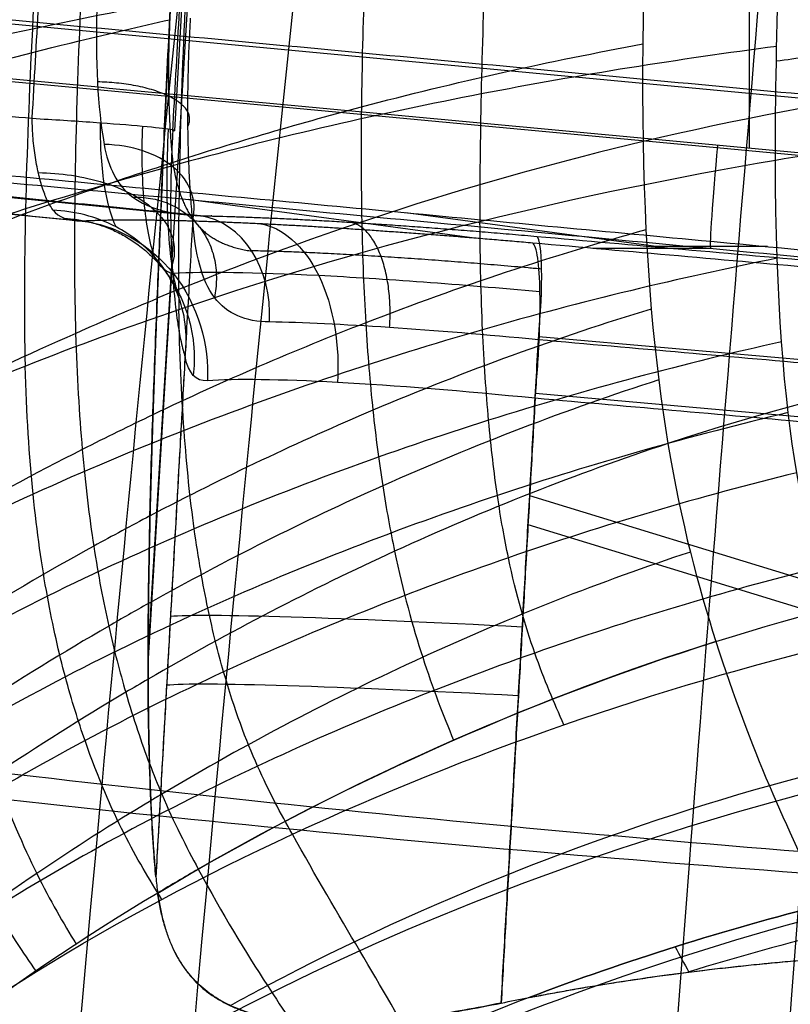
# Model space of a CAD drawing. Header units: millimetres. Extents: x -224 to 224, y -267 to 247.
# Tile 284 of 656: x -138 to -130, y 26 to 35. Entities that reach past the tile are written whole.
import ezdxf

# ---------------------------------------------------------------- set-up
doc = ezdxf.new("R2010")
doc.units = ezdxf.units.MM
doc.layers.add('08-01-2026-telaio-080126', color=7, linetype='Continuous')
doc.layers.add('15_12_2025_Kartell_BO_Chair-SEDUTA-RM', color=7, linetype='Continuous')

msp = doc.modelspace()

# ---------------------------------------------------------------- linework, layer by layer
at = {"layer": '08-01-2026-telaio-080126', "color": 30, "true_color": 0xff8000}
for p, q in [((-136.5784, 29.0163, 415.9919), (-135.3162, 49.7244, 415.9919)), ((-116.9064, 33.2993, 424.9542), (-143.0757, 35.7516, 424.2291)), ((-144.2715, 34.1747, 419.7301), (-136.1892, 33.3781, 419.3172)), ((-131.4632, 33.0533, 421.4224), (-134.0185, 33.3991, 423.0754)), ((-130.4306, 33.0629, 423.1748), (-131.5723, 33.0629, 421.4099)), ((-132.7003, 32.1706, 420.3471), (-121.1229, 31.1473, 421.6657)), ((-121.3522, 27.082, 421.7779), (-132.7902, 30.5895, 420.3903))]:
    msp.add_line(p, q, dxfattribs=at)
at = {"layer": '08-01-2026-telaio-080126', "color": 95, "true_color": 0x42aa42}
for p, q in [((-136.3114, 34.2151, 415.8346), (-135.8044, 43.2471, 415.5837)), ((-130.6119, 43.1644, 424.3246), (-130.6119, 34.0385, 424.5909)), ((-117.2985, 32.7641, 424.9602), (-144.5166, 35.3147, 424.206)), ((-137.2883, 33.3179, 418.3055), (-146.2026, 34.1966, 418.7609)), ((-133.3395, 33.1465, 421.6634), (-136.1794, 33.5309, 423.5006)), ((-130.9882, 33.0445, 423.6445), (-132.1624, 33.0445, 421.8295)), ((-136.5792, 28.9203, 416.021), (-136.339, 32.8611, 416.021)), ((-132.7314, 31.6068, 420.3631), (-121.154, 30.5835, 421.6817)), ((-121.3685, 26.7916, 421.786), (-132.8065, 30.2991, 420.3984))]:
    msp.add_line(p, q, dxfattribs=at)
at = {"layer": '08-01-2026-telaio-080126', "color": 95, "true_color": 0x42aa42, "extrusion": (-0.003216, -0.041298, -0.999142)}
for centre, start in [((-127.5026, -10.8115, -431.1072), 76.64734), ((-127.5026, -10.8115, -429.7229), 85.55083)]:
    msp.add_arc(centre, 6, start, 265.55083, dxfattribs=at)
at = {"layer": '08-01-2026-telaio-080126', "color": 30, "true_color": 0xff8000, "extrusion": (0.074243, -0.72739, 0.682196)}
msp.add_arc((-133.0197, 337.2022, 250.143), 1, 346.47927, 80.0072, dxfattribs=at)
at = {"layer": '08-01-2026-telaio-080126', "color": 95, "true_color": 0x42aa42, "extrusion": (-0.99526, 0.093263, -0.027577)}
msp.add_arc((-21.6775, 427.1036, 121.7693), 1, 3.51766, 91.53027, dxfattribs=at)
at = {"layer": '08-01-2026-telaio-080126', "color": 30, "true_color": 0xff8000, "extrusion": (0.625112, -0.011471, 0.780451)}
msp.add_arc((29.8718, 368.981, 241.9134), 1, 267.32027, 354.37032, dxfattribs=at)
at = {"layer": '08-01-2026-telaio-080126', "color": 30, "true_color": 0xff8000, "extrusion": (0.989768, -0.087483, 0.112726)}
msp.add_arc((20.3523, 433.8878, -86.773), 1, 268.62773, 356.46109, dxfattribs=at)
at = {"layer": '08-01-2026-telaio-080126', "color": 30, "true_color": 0xff8000, "extrusion": (0.056015, 0.998045, -0.027726)}
msp.add_arc((133.8482, 416.8943, 10.1313), 4, 9.84661, 83.57706, dxfattribs=at)
at = {"layer": '08-01-2026-telaio-080126', "color": 95, "true_color": 0x42aa42, "extrusion": (0.056015, 0.998045, -0.027726)}
msp.add_arc((133.8482, 416.8943, 9.4481), 4, 9.84661, 83.57706, dxfattribs=at)
at = {"layer": '08-01-2026-telaio-080126', "color": 95, "true_color": 0x42aa42}
for points, degree in [([(-136.8015, 46.4135, 433.0899), (-136.8757, 45.9446, 433.1095), (-137.0109, 44.9031, 433.1503), (-137.1845, 43.1117, 433.2163), (-137.3395, 41.1724, 433.2872), (-137.4826, 39.1584, 433.3628), (-137.6205, 37.1425, 433.4427), (-137.7348, 35.1981, 433.5216), (-137.8069, 33.3984, 433.5942), (-137.8112, 32.3497, 433.6341), (-137.7985, 31.8767, 433.6508)], 3), ([(-135.3579, 45.805, 432.7994), (-135.4226, 45.3656, 432.8178), (-135.5453, 44.3996, 432.8565), (-135.7114, 42.7533, 432.9199), (-135.8612, 40.9753, 432.9873), (-135.9963, 39.1307, 433.0577), (-136.1186, 37.2849, 433.1301), (-136.2155, 35.5034, 433.2003), (-136.2745, 33.8516, 433.2645), (-136.2803, 32.8806, 433.3007), (-136.2728, 32.4386, 433.3164)], 3), ([(-132.5121, 44.8216, 432.1874), (-132.5634, 44.4323, 432.2036), (-132.6646, 43.5863, 432.2383), (-132.8083, 42.1659, 432.2952), (-132.9406, 40.6444, 432.3553), (-133.0578, 39.0719, 432.4166), (-133.1567, 37.499, 432.4775), (-133.2319, 35.9757, 432.5357), (-133.2782, 34.5526, 432.5892), (-133.2863, 33.7042, 432.6202), (-133.2838, 33.3134, 432.6342)], 3), ([(-137.7288, 34.3362, 417.332), (-137.2219, 43.3683, 417.0811)], 1), ([(-136.3338, 34.2092, 415.5782), (-135.8269, 43.2413, 415.3273)], 1), ([(-130.3498, 33.9217, 431.9441), (-130.3512, 34.5333, 431.9221), (-130.3372, 35.2277, 431.8965), (-130.3109, 35.9687, 431.8687)], 3), ([(-117.2983, 32.7909, 424.9598), (-144.5141, 35.3412, 424.2057)], 1), ([(-146.1579, 35.1671, 417.7627), (-137.7288, 34.3362, 417.332)], 1), ([(-129.7272, 34.9832, 431.764), (-129.9316, 34.9576, 431.8121), (-130.136, 34.9308, 431.8602), (-130.3406, 34.9028, 431.9084)], 3), ([(-144.5839, 34.3185, 423.2678), (-118.9575, 31.9171, 423.9778)], 1), ([(-136.8952, 33.2574, 417.7514), (-136.9462, 33.3593, 417.5607), (-137.0298, 33.6708, 417.2424), (-137.0541, 34.0871, 417.1297), (-137.0499, 34.2924, 417.1284)], 3), ([(-136.5139, 32.9615, 417.5612), (-136.561, 33.0868, 417.319), (-136.6331, 33.4743, 416.9122), (-136.6426, 33.9991, 416.7657), (-136.6315, 34.2588, 416.763)], 3), ([(-136.273, 32.558, 417.3425), (-136.3227, 32.7115, 417.0257), (-136.3949, 33.1998, 416.4832), (-136.3938, 33.8876, 416.2772), (-136.3754, 34.2308, 416.2705)], 3), ([(-137.2347, 33.3146, 418.3643), (-146.1993, 34.1982, 418.8223)], 1), ([(-130.3498, 33.9217, 431.9441), (-129.8931, 33.9998, 431.836), (-129.4375, 34.0708, 431.7281), (-128.9803, 34.1353, 431.62)], 3), ([(-129.6959, 29.1296, 432.0736), (-130.0111, 30.051, 432.069), (-130.3434, 31.1131, 432.0449), (-130.3498, 33.9217, 431.9441)], 3), ([(-137.5219, 33.4242, 417.9188), (-137.4707, 33.3553, 418.0624), (-137.3757, 33.3189, 418.2174), (-137.2347, 33.3146, 418.3643)], 3), ([(-121.1815, 32.0739, 423.0801), (-132.7589, 33.0972, 421.7615)], 1), ([(-132.6879, 32.6122, 420.761), (-133.479, 32.6855, 420.6738), (-135.0159, 32.7989, 420.0621), (-136.0251, 32.8134, 418.7458), (-136.3261, 32.7949, 418.0052)], 3), ([(-136.2119, 31.9682, 417.0654), (-136.5017, 26.8044, 417.2088)], 1), ([(-135.9901, 31.7306, 417.8923), (-136.1022, 31.7226, 417.6179), (-136.176, 31.8015, 417.3304), (-136.2119, 31.9682, 417.0654)], 3), ([(-132.7359, 31.5561, 420.3635), (-133.4439, 31.6281, 420.2825), (-134.8166, 31.7383, 419.7307), (-135.7195, 31.7502, 418.5545), (-135.9901, 31.7306, 417.8923)], 3), ([(-132.7359, 31.5561, 420.3635), (-133.0729, 25.5519, 420.5303)], 1), ([(-121.1585, 30.5328, 421.6821), (-132.7359, 31.5561, 420.3635)], 1), ([(-139.976, 24.223, 434.5888), (-137.1358, 26.6015, 433.9347), (-133.3625, 28.2215, 432.9909), (-129.6959, 29.1296, 432.0736)], 3), ([(-129.2401, 27.8398, 432.0389), (-130.9997, 27.4227, 432.489), (-134.5769, 26.2482, 433.402), (-137.7551, 24.3643, 434.1835), (-139.1157, 23.2378, 434.502)], 3), ([(-133.8729, 25.0287, 433.1142), (-134.0601, 25.3643, 433.2485), (-134.4664, 26.0517, 433.4015), (-134.9157, 26.8156, 433.425), (-135.1459, 27.2277, 433.4299)], 3), ([(-136.5017, 26.8044, 417.2088), (-136.4967, 26.75, 417.257), (-136.4905, 26.6967, 417.3062), (-136.4831, 26.6445, 417.3565)], 3), ([(-136.4831, 26.6445, 417.3565), (-137.9775, 25.7479, 417.7819), (-139.3737, 24.7007, 418.1768), (-140.579, 23.5309, 418.5032)], 3), ([(-138.3306, 22.3461, 434.218), (-135.7218, 24.4887, 433.6004), (-132.2172, 25.9119, 432.6942), (-128.8357, 26.6816, 431.8119)], 3), ([(-128.5088, 25.6136, 431.261), (-131.7663, 24.9032, 432.1284), (-135.1539, 23.5644, 433.018), (-137.6616, 21.5231, 433.6187)], 3), ([(-132.7963, 25.607, 420.5591), (-135.085, 24.7354, 421.1872), (-137.2768, 23.5247, 421.7833), (-139.0292, 21.9752, 422.2313)], 3), ([(-133.0729, 25.5519, 420.5303), (-132.9809, 25.5708, 420.5399), (-132.8887, 25.5892, 420.5495), (-132.7963, 25.607, 420.5591)], 3)]:
    msp.add_open_spline(points, degree=degree, dxfattribs=at)
for points, degree, knots in [([(-137.7961, 45.4314, 415.2805), (-137.8731, 44.9759, 415.2701), (-138.0128, 43.9702, 415.2586), (-138.1892, 42.2536, 415.2689), (-138.343, 40.4027, 415.3056), (-138.4808, 38.4847, 415.3676), (-138.6094, 36.5656, 415.4536), (-138.7115, 34.7117, 415.5597), (-138.7695, 32.9889, 415.6822), (-138.7638, 31.9781, 415.7715), (-138.746, 31.5196, 415.8173)], 3, [0.0001961, 0.0001961, 0.0001961, 0.0001961, 0.125, 0.25, 0.375, 0.5, 0.625, 0.75, 0.875, 1.0001721, 1.0001721, 1.0001721, 1.0001721]), ([(-136.4459, 44.7019, 414.9895), (-136.5126, 44.2823, 414.978), (-136.638, 43.3672, 414.9642), (-136.8036, 41.8253, 414.97), (-136.949, 40.1693, 415.0011), (-137.0761, 38.4567, 415.0561), (-137.1871, 36.7435, 415.1336), (-137.2705, 35.0864, 415.2305), (-137.3148, 33.5406, 415.344), (-137.3106, 32.6226, 415.4288), (-137.2981, 32.2008, 415.473)], 3, [0.0002608, 0.0002608, 0.0002608, 0.0002608, 0.125, 0.25, 0.375, 0.5, 0.625, 0.75, 0.875, 1.0002507, 1.0002507, 1.0002507, 1.0002507]), ([(-136.4879, 32.5465, 415.275), (-136.4752, 32.8544, 415.2403), (-136.4484, 33.5107, 415.1659), (-136.4008, 34.5664, 415.074), (-136.3432, 35.7574, 414.988), (-136.2752, 37.0735, 414.9137), (-136.2098, 38.2828, 414.8627), (-136.1515, 39.3331, 414.8304), (-136.1033, 40.1766, 414.8118), (-136.0559, 40.9862, 414.8008), (-136.0095, 41.7571, 414.7974), (-135.9645, 42.485, 414.801), (-135.9211, 43.1667, 414.8116), (-135.8797, 43.7998, 414.8279), (-135.852, 44.205, 414.845), (-135.8387, 44.3992, 414.8532)], 3, [0, 0, 0, 0, 0.921606, 1.983706, 3.182833, 4.509071, 5.944432, 6.820065, 7.667294, 8.480247, 9.254029, 9.984632, 10.668847, 11.304195, 11.888859, 11.888859, 11.888859, 11.888859]), ([(-130.45, 36.288, 431.8917), (-131.3702, 36.2087, 432.1067), (-133.2699, 36.0109, 432.5489), (-135.6996, 35.6361, 433.0932), (-137.7246, 35.2264, 433.5227), (-139.2623, 34.894, 433.832), (-140.8177, 34.563, 434.1231), (-141.8498, 34.4117, 434.296), (-142.3604, 34.3705, 434.375)], 3, [0.0130172, 0.0130172, 0.0130172, 0.0130172, 0.25, 0.5, 0.625, 0.75, 0.875, 1, 1, 1, 1]), ([(-128.9803, 34.1353, 431.62), (-129.0376, 34.1906, 431.6313), (-129.1516, 34.3004, 431.6537), (-129.3134, 34.4726, 431.6852), (-129.4673, 34.6485, 431.7148), (-129.6126, 34.8285, 431.7425), (-129.7497, 35.0119, 431.7682), (-129.8784, 35.1984, 431.7921), (-129.999, 35.3876, 431.8141), (-130.1113, 35.5791, 431.8342), (-130.2159, 35.7723, 431.8525), (-130.2794, 35.9035, 431.8634), (-130.3109, 35.9687, 431.8687)], 3, [0, 0, 0, 0, 0.241226, 0.479554, 0.715128, 0.948064, 1.178446, 1.406329, 1.631742, 1.854691, 2.075158, 2.293109, 2.293109, 2.293109, 2.293109]), ([(-143.0839, 33.7102, 416.4275), (-142.6025, 33.7639, 416.349), (-141.6285, 33.9468, 416.1755), (-140.1578, 34.3382, 415.8804), (-138.7015, 34.7375, 415.5648), (-137.4384, 35.0676, 415.2754), (-136.6632, 35.2486, 415.092), (-136.3644, 35.3153, 415.0207)], 3, [0, 0, 0, 0, 0.125, 0.25, 0.375, 0.5, 0.5788243, 0.5788243, 0.5788243, 0.5788243]), ([(-130.3376, 35.0499, 431.903), (-131.3095, 34.9222, 432.1315), (-133.2627, 34.6146, 432.5897), (-135.7532, 34.0456, 433.154), (-137.79, 33.4475, 433.5934), (-139.3533, 32.9311, 433.915), (-140.9656, 32.3506, 434.2266), (-142.0665, 32.0157, 434.4179), (-142.6031, 31.9384, 434.5007)], 3, [0, 0, 0, 0, 0.25, 0.5, 0.625, 0.75, 0.875, 1, 1, 1, 1]), ([(-137.5219, 33.4242, 417.9188), (-137.5372, 33.4471, 417.8759), (-137.5717, 33.4992, 417.7785), (-137.62, 33.6146, 417.639), (-137.6567, 33.7403, 417.5322), (-137.6812, 33.8556, 417.4612), (-137.6981, 33.9449, 417.4174), (-137.7112, 34.0393, 417.3816), (-137.7209, 34.1366, 417.3552), (-137.7273, 34.2358, 417.3374), (-137.7283, 34.3028, 417.3338), (-137.7288, 34.3362, 417.332)], 3, [0, 0, 0, 0, 0.153142, 0.347633, 0.559924, 0.658632, 0.761073, 0.863039, 0.964532, 1.065562, 1.16618, 1.16618, 1.16618, 1.16618]), ([(-137.7288, 34.3362, 417.332), (-137.5181, 34.3241, 417.3211), (-137.31, 34.3108, 417.2648), (-136.9349, 34.2844, 417.0717), (-136.7682, 34.2713, 416.935), (-136.5056, 34.2473, 416.6047), (-136.4097, 34.2366, 416.4114), (-136.3056, 34.2194, 416.0021), (-136.2974, 34.2129, 415.7864), (-136.3338, 34.2092, 415.5782)], 3, [0, 0, 0, 0, 0.638692, 0.638692, 1.277383, 1.277383, 1.916075, 1.916075, 2.554767, 2.554767, 2.554767, 2.554767]), ([(-136.3338, 34.2092, 415.5782), (-136.3374, 34.1408, 415.5819), (-136.3449, 33.994, 415.5897), (-136.3523, 33.761, 415.6292), (-136.3565, 33.4608, 415.7099), (-136.3528, 33.1604, 415.8366), (-136.3409, 32.8773, 416.0044), (-136.3231, 32.6133, 416.1997), (-136.2993, 32.395, 416.4128), (-136.2728, 32.2248, 416.6253), (-136.2524, 32.1203, 416.7794), (-136.2323, 32.0354, 416.9246), (-136.2185, 31.9897, 417.0202), (-136.2119, 31.9682, 417.0654)], 3, [0, 0, 0, 0, 0.205957, 0.44237, 0.709215, 1.139498, 1.417113, 1.697829, 2.126703, 2.332091, 2.519635, 2.689245, 2.840877, 2.840877, 2.840877, 2.840877]), ([(-143.3081, 31.2744, 416.5939), (-142.8011, 31.37, 416.5168), (-141.761, 31.753, 416.3272), (-140.2349, 32.4226, 416.0134), (-138.753, 33.035, 415.6858), (-137.4918, 33.5108, 415.3915), (-136.7224, 33.7725, 415.2067), (-136.4321, 33.8673, 415.1363)], 3, [0, 0, 0, 0, 0.125, 0.25, 0.375, 0.5, 0.5761875, 0.5761875, 0.5761875, 0.5761875]), ([(-142.9281, 29.2873, 434.6621), (-142.1603, 29.7684, 434.5298), (-140.9755, 30.4377, 434.3061), (-138.8134, 31.494, 433.8727), (-135.2378, 32.8953, 433.0988), (-132.293, 33.5891, 432.4039), (-130.3498, 33.9217, 431.9441)], 3, [-1, -1, -1, -1, -0.875, -0.75, -0.5, 0, 0, 0, 0]), ([(-137.6685, 33.797, 417.498), (-137.4558, 33.7938, 417.4758), (-137.0573, 33.7399, 417.3619), (-136.5895, 33.5212, 416.9939), (-136.3149, 33.2208, 416.5188), (-136.304, 32.9951, 416.1778), (-136.34, 32.8805, 416.008)], 3, [0.0013244, 0.0013244, 0.0013244, 0.0013244, 0.293543, 0.5032165, 0.7128901, 0.9963636, 0.9963636, 0.9963636, 0.9963636]), ([(-136.2119, 31.9682, 417.0654), (-136.1859, 32.1536, 417.1459), (-136.2131, 32.5116, 417.3126), (-136.489, 32.9806, 417.5662), (-136.9369, 33.3241, 417.7878), (-137.3167, 33.4153, 417.8848), (-137.5219, 33.4242, 417.9188)], 3, [-2.417073, -2.417073, -2.417073, -2.417073, -1.723211, -1.216384, -0.709557, 0, 0, 0, 0]), ([(-132.7589, 33.0972, 421.7615), (-133.4918, 33.162, 421.678), (-134.1841, 33.2108, 421.3998), (-134.8727, 33.2595, 421.123), (-135.4599, 33.288, 420.6775), (-136.0462, 33.3165, 420.2326), (-136.4997, 33.3233, 419.6424), (-136.9547, 33.3302, 419.0503), (-137.2347, 33.3146, 418.3643)], 2, [0, 0, 0, 1.488188, 1.488188, 2.969486, 2.969486, 4.45034, 4.45034, 5.938282, 5.938282, 5.938282]), ([(-137.2347, 33.3146, 418.3643), (-136.9213, 33.284, 418.237), (-136.2025, 32.9025, 417.9523), (-135.9652, 32.0733, 417.8744), (-135.9901, 31.7306, 417.8923)], 3, [-2.411814, -2.411814, -2.411814, -2.411814, -1.214301, 0, 0, 0, 0]), ([(-135.4598, 33.2884, 420.6775), (-135.2563, 33.2593, 420.4074), (-134.7999, 32.8824, 419.782), (-134.672, 32.0562, 419.5606), (-134.6992, 31.7137, 419.5746)], 3, [0.0000704, 0.0000704, 0.0000704, 0.0000704, 0.4966016, 1, 1, 1, 1]), ([(-132.4496, 28.3143, 432.7616), (-132.5469, 28.5335, 432.7623), (-132.7441, 28.9883, 432.7607), (-132.9672, 29.7512, 432.7465), (-133.114, 30.5702, 432.7249), (-133.2024, 31.3128, 432.7026), (-133.2631, 32.2081, 432.6732), (-133.2813, 32.9227, 432.6482), (-133.2838, 33.3134, 432.6342)], 3, [0, 0, 0, 0, 0.25, 0.5, 0.625, 0.75, 0.875, 1, 1, 1, 1]), ([(-132.7359, 31.5561, 420.3635), (-132.7186, 31.7469, 420.3589), (-132.7053, 31.9389, 420.3913), (-132.6888, 32.2976, 420.5252), (-132.6856, 32.4642, 420.6267), (-132.6899, 32.748, 420.8842), (-132.6973, 32.8651, 421.0401), (-132.7216, 33.0329, 421.3838), (-132.7385, 33.0835, 421.5715), (-132.7589, 33.0972, 421.7615)], 3, [0, 0, 0, 0, 0.578371, 0.578371, 1.156742, 1.156742, 1.735113, 1.735113, 2.313484, 2.313484, 2.313484, 2.313484]), ([(-130.3328, 32.9472, 431.9784), (-131.302, 32.7518, 432.2093), (-133.2511, 32.286, 432.6732), (-135.7197, 31.4613, 433.2463), (-137.7175, 30.6229, 433.6932), (-139.2307, 29.8797, 434.0213), (-140.762, 28.9973, 434.341), (-141.7558, 28.2597, 434.544), (-142.2068, 27.8237, 434.6358)], 3, [0, 0, 0, 0, 0.25, 0.5, 0.625, 0.75, 0.875, 1, 1, 1, 1]), ([(-136.4879, 32.5465, 415.275), (-136.7567, 32.4359, 415.3413), (-137.9807, 31.9138, 415.6406), (-139.7085, 31.0558, 416.0457), (-141.7551, 29.8523, 416.4824), (-142.8744, 29.1174, 416.7044), (-143.599, 28.6019, 416.8308)], 3, [-8.302756, -8.302756, -8.302756, -8.302756, -7.274894, -3.637447, -1.818724, 0, 0, 0, 0]), ([(-136.5017, 26.8044, 417.2088), (-136.5086, 26.8865, 417.1387), (-136.5253, 27.086, 416.9683), (-136.5479, 27.4719, 416.6941), (-136.5716, 28.069, 416.3513), (-136.5817, 28.7754, 416.0591), (-136.5766, 29.4549, 415.8473), (-136.5688, 29.9912, 415.7088), (-136.5586, 30.4739, 415.6014), (-136.545, 30.9733, 415.5052), (-136.5282, 31.4872, 415.4192), (-136.509, 32.013, 415.3418), (-136.4949, 32.3677, 415.2974), (-136.4879, 32.5465, 415.275)], 3, [-6.158738, -6.158738, -6.158738, -6.158738, -5.833938, -5.369442, -4.738115, -3.769434, -3.081568, -2.601731, -2.106477, -1.596795, -1.074344, -0.54126, 0, 0, 0, 0]), ([(-135.1459, 27.2277, 433.4299), (-135.2609, 27.4337, 433.4323), (-135.4938, 27.8609, 433.4338), (-135.7765, 28.6109, 433.4239), (-135.9884, 29.4474, 433.407), (-136.1263, 30.2286, 433.3876), (-136.2292, 31.1993, 433.359), (-136.2652, 31.9965, 433.3321), (-136.2728, 32.4386, 433.3164)], 3, [0, 0, 0, 0, 0.25, 0.5, 0.625, 0.75, 0.875, 1, 1, 1, 1]), ([(-137.2981, 32.2008, 415.473), (-137.2856, 31.7808, 415.517), (-137.2401, 31.0147, 415.6087), (-137.1236, 30.0605, 415.7614), (-136.9729, 29.2718, 415.9337), (-136.783, 28.5482, 416.1517), (-136.6444, 28.1385, 416.3301), (-136.5645, 27.9283, 416.4415)], 3, [0.0002509, 0.0002509, 0.0002509, 0.0002509, 0.125, 0.25, 0.375, 0.5, 0.665965, 0.665965, 0.665965, 0.665965]), ([(-130.2892, 32.1176, 432.0062), (-131.2543, 31.9018, 432.2377), (-133.1954, 31.3881, 432.7032), (-135.6336, 30.497, 433.2762), (-137.5818, 29.6083, 433.7203), (-139.0241, 28.8383, 434.0419), (-140.4299, 27.949, 434.3478), (-141.3031, 27.2547, 434.5346), (-141.7137, 26.8767, 434.6222)], 3, [0, 0, 0, 0, 0.25, 0.5, 0.625, 0.75, 0.875, 1, 1, 1, 1]), ([(-136.442, 26.5813, 433.7474), (-136.5656, 26.7801, 433.7507), (-136.8156, 27.1921, 433.7536), (-137.1377, 27.929, 433.7471), (-137.4025, 28.763, 433.7356), (-137.5847, 29.5557, 433.7201), (-137.7304, 30.5605, 433.6945), (-137.7857, 31.4037, 433.6675), (-137.7985, 31.8767, 433.6508)], 3, [0, 0, 0, 0, 0.25, 0.5, 0.625, 0.75, 0.875, 1, 1, 1, 1]), ([(-138.746, 31.5196, 415.8173), (-138.7284, 31.0624, 415.8629), (-138.6635, 30.241, 415.9565), (-138.5037, 29.2468, 416.1095), (-138.3076, 28.4466, 416.2812), (-138.0247, 27.5851, 416.542), (-137.6814, 26.7929, 416.9409), (-137.4198, 26.3446, 417.3533), (-137.2929, 26.1374, 417.5867)], 3, [0.0001731, 0.0001731, 0.0001731, 0.0001731, 0.125, 0.25, 0.375, 0.5, 0.75, 1, 1, 1, 1]), ([(-136.5311, 31.3927, 415.436), (-136.7644, 31.2815, 415.4946), (-137.4693, 30.9349, 415.6708), (-138.6512, 30.2997, 415.9601), (-140.0836, 29.4255, 416.2984), (-141.5302, 28.4213, 416.6253), (-142.4658, 27.6143, 416.8333), (-142.8883, 27.1487, 416.9304)], 3, [0.4380159, 0.4380159, 0.4380159, 0.4380159, 0.5, 0.625, 0.75, 0.875, 1, 1, 1, 1]), ([(-130.2232, 31.4142, 432.0281), (-131.1825, 31.1853, 432.2599), (-133.1125, 30.6409, 432.7262), (-135.5145, 29.7138, 433.2976), (-137.4061, 28.8061, 433.7368), (-138.7868, 28.0341, 434.0521), (-140.1062, 27.1624, 434.3481), (-140.9261, 26.5079, 434.5287), (-141.3164, 26.1606, 434.6138)], 3, [0, 0, 0, 0, 0.25, 0.5, 0.625, 0.75, 0.875, 1, 1, 1, 1]), ([(-137.6872, 25.8654, 434.0489), (-137.819, 26.0566, 434.053), (-138.0857, 26.4526, 434.0573), (-138.4508, 27.1691, 434.0549), (-138.7766, 27.9878, 434.0497), (-139.0208, 28.7796, 434.0407), (-139.248, 29.8041, 434.0232), (-139.3423, 30.6965, 433.9982), (-139.3639, 31.2086, 433.9803)], 3, [0, 0, 0, 0, 0.25, 0.5, 0.625, 0.75, 0.875, 1, 1, 1, 1]), ([(-130.1386, 30.818, 432.0449), (-131.0909, 30.5823, 432.2766), (-133.0072, 30.0215, 432.7431), (-135.373, 29.0797, 433.3121), (-137.2121, 28.1715, 433.7462), (-138.5458, 27.4086, 434.0566), (-139.8149, 26.5597, 434.3472), (-140.6053, 25.9334, 434.5246), (-140.9834, 25.6045, 434.6085)], 3, [0, 0, 0, 0, 0.25, 0.5, 0.625, 0.75, 0.875, 1, 1, 1, 1]), ([(-136.5601, 30.3883, 415.6218), (-136.7461, 30.2907, 415.6696), (-137.3937, 29.9424, 415.8354), (-138.5011, 29.2956, 416.1147), (-139.8632, 28.3897, 416.4507), (-141.1874, 27.376, 416.7699), (-142.0063, 26.6117, 416.9667), (-142.3902, 26.2032, 417.0599)], 3, [0.4496471, 0.4496471, 0.4496471, 0.4496471, 0.5, 0.625, 0.75, 0.875, 1, 1, 1, 1]), ([(-129.9301, 29.8721, 432.0656), (-130.8655, 29.6362, 432.2965), (-132.7489, 29.0735, 432.7615), (-135.0559, 28.1385, 433.3265), (-136.826, 27.2485, 433.7542), (-138.1027, 26.509, 434.0591), (-139.3154, 25.6967, 434.3441), (-140.0726, 25.1058, 434.5184), (-140.4361, 24.798, 434.6009)], 3, [0, 0, 0, 0, 0.25, 0.5, 0.625, 0.75, 0.875, 1, 1, 1, 1]), ([(-136.5752, 29.5189, 415.8342), (-136.7069, 29.4453, 415.8689), (-137.2882, 29.1145, 416.0216), (-138.3114, 28.4865, 416.2876), (-139.6116, 27.5791, 416.6211), (-140.8504, 26.5844, 416.9348), (-141.6169, 25.8605, 417.1271), (-141.9808, 25.4827, 417.2181)], 3, [0.463487, 0.463487, 0.463487, 0.463487, 0.5, 0.625, 0.75, 0.875, 1, 1, 1, 1]), ([(-136.5788, 28.7677, 416.0753), (-136.6529, 28.7246, 416.0953), (-137.1651, 28.4235, 416.2331), (-138.1038, 27.8321, 416.4843), (-139.3561, 26.9383, 416.8159), (-140.544, 25.9706, 417.1269), (-141.2807, 25.2771, 417.3172), (-141.6323, 24.9186, 417.4072)], 3, [0.478908, 0.478908, 0.478908, 0.478908, 0.5, 0.625, 0.75, 0.875, 1, 1, 1, 1]), ([(-136.5506, 27.5615, 416.6484), (-136.9347, 27.3303, 416.7556), (-137.7272, 26.8259, 416.9764), (-138.8861, 25.9965, 417.297), (-140.0155, 25.0804, 417.6059), (-140.718, 24.4308, 417.7946), (-141.0545, 24.097, 417.8838)], 3, [0.5107008, 0.5107008, 0.5107008, 0.5107008, 0.625, 0.75, 0.875, 1, 1, 1, 1]), ([(-133.0729, 25.5519, 420.5303), (-133.1953, 25.5278, 420.5144), (-133.4368, 25.4801, 420.4831), (-133.7909, 25.4244, 420.3949), (-134.1313, 25.3827, 420.278), (-134.5399, 25.35, 420.0944), (-134.9956, 25.3445, 419.8199), (-135.3492, 25.3919, 419.5146), (-135.5599, 25.4495, 419.2902), (-135.6675, 25.4865, 419.1655), (-135.7687, 25.5297, 419.0377), (-135.8634, 25.5793, 418.9069), (-135.9517, 25.6357, 418.7734), (-136.0337, 25.6991, 418.6375), (-136.1093, 25.7698, 418.4994), (-136.1785, 25.8483, 418.3594), (-136.2414, 25.9348, 418.2179), (-136.298, 26.0298, 418.075), (-136.3482, 26.1335, 417.9312), (-136.392, 26.2465, 417.7868), (-136.4292, 26.3691, 417.6423), (-136.4605, 26.5015, 417.4976), (-136.4755, 26.5964, 417.404), (-136.4831, 26.6445, 417.3565)], 3, [-5.388334, -5.388334, -5.388334, -5.388334, -5.010678, -4.642871, -4.281452, -3.92302, -3.294579, -2.692137, -2.522566, -2.353645, -2.184911, -2.015899, -1.846138, -1.675154, -1.502471, -1.327606, -1.150071, -0.969369, -0.784993, -0.59642, -0.40311, -0.2045, 0, 0, 0, 0]), ([(-132.7963, 25.607, 420.5591), (-132.6415, 25.636, 420.5753), (-132.3332, 25.6936, 420.6075), (-131.8711, 25.7683, 420.6562), (-131.4126, 25.8343, 420.7047), (-130.958, 25.8915, 420.7532), (-130.5079, 25.9401, 420.8015), (-130.0627, 25.9813, 420.8495), (-129.7673, 26.0026, 420.8815), (-129.6206, 26.0132, 420.8974)], 3, [-3.221564, -3.221564, -3.221564, -3.221564, -2.746355, -2.275682, -1.809816, -1.349034, -0.893617, -0.443846, 0, 0, 0, 0])]:
    msp.add_open_spline(points, degree=degree, knots=knots, dxfattribs=at)
at = {"layer": '08-01-2026-telaio-080126', "color": 30, "true_color": 0xff8000}
for points, degree, knots in [([(-135.8385, 44.4025, 414.8533), (-136.0097, 41.9242, 414.7375), (-136.1992, 38.4713, 414.858), (-136.39, 34.9944, 414.9794), (-136.4878, 32.5495, 415.2746)], 2, [0, 0, 0, 5.947153, 5.947153, 11.895984, 11.895984, 11.895984]), ([(-136.4311, 33.8676, 415.1361), (-135.7692, 34.0835, 414.9757), (-134.1684, 34.5549, 414.5796), (-132.5924, 34.9042, 414.1788), (-131.6667, 35.0743, 413.9442)], 3, [0.5762697, 0.5762697, 0.5762697, 0.5762697, 0.75, 1, 1, 1, 1]), ([(-134.4571, 33.3077, 414.766), (-134.45, 32.9498, 414.8071), (-134.4231, 32.2837, 414.8941), (-134.3511, 31.4179, 415.0427), (-134.2527, 30.6698, 415.2129), (-134.0939, 29.8081, 415.4735), (-133.8571, 28.9467, 415.8715), (-133.6489, 28.4105, 416.2851), (-133.5456, 28.1613, 416.5203)], 3, [0, 0, 0, 0, 0.125, 0.25, 0.375, 0.5, 0.75, 1, 1, 1, 1]), ([(-131.6354, 33.2283, 414.1765), (-132.5582, 32.9735, 414.4152), (-134.1824, 32.4378, 414.8383), (-135.823, 31.7304, 415.258), (-136.5305, 31.393, 415.4358)], 3, [0, 0, 0, 0, 0.25, 0.4379597, 0.4379597, 0.4379597, 0.4379597]), ([(-136.4878, 32.5495, 415.2746), (-136.562, 30.6914, 415.499), (-136.5751, 29.5243, 415.8327), (-136.5945, 27.8034, 416.3248), (-136.5017, 26.8044, 417.2088)], 2, [0, 0, 0, 3.087004, 3.087004, 6.214193, 6.214193, 6.214193]), ([(-131.5825, 32.4424, 414.3206), (-132.5006, 32.1635, 414.5608), (-134.1595, 31.5624, 414.9985), (-135.8223, 30.7755, 415.4322), (-136.5595, 30.3886, 415.6217)], 3, [0, 0, 0, 0, 0.25, 0.4495919, 0.4495919, 0.4495919, 0.4495919]), ([(-131.5088, 31.7382, 414.4876), (-132.4206, 31.4453, 414.7289), (-134.1189, 30.7948, 415.1828), (-135.8055, 29.9491, 415.6317), (-136.5752, 29.5189, 415.8342)], 3, [0, 0, 0, 0, 0.25, 0.4634871, 0.4634871, 0.4634871, 0.4634871]), ([(-131.4175, 31.1071, 414.6811), (-132.3218, 30.8084, 414.9232), (-134.0616, 30.1234, 415.3941), (-135.7745, 29.2357, 415.8588), (-136.5784, 28.768, 416.0752)], 3, [0, 0, 0, 0, 0.25, 0.4788682, 0.4788682, 0.4788682, 0.4788682]), ([(-131.195, 30.0298, 415.1611), (-132.0822, 29.7375, 415.4036), (-133.8636, 29.0373, 415.8972), (-135.6377, 28.1081, 416.3937), (-136.5152, 27.5828, 416.6385), (-136.5514, 27.561, 416.6487)], 3, [0, 0, 0, 0, 0.25, 0.5, 0.5107789, 0.5107789, 0.5107789, 0.5107789]), ([(-130.9412, 29.1414, 415.7878), (-132.6808, 28.5939, 416.2717), (-134.5776, 27.7657, 416.8138), (-136.3495, 26.7247, 417.3185), (-136.4831, 26.6445, 417.3565)], 3, [0, 0, 0, 0, 1, 1.082055, 1.082055, 1.082055, 1.082055]), ([(-136.5648, 27.929, 416.4411), (-136.5243, 27.8223, 416.4976), (-136.3624, 27.423, 416.7318), (-136.1993, 27.103, 417.0077), (-136.0801, 26.8813, 417.2417)], 3, [0.665775, 0.665775, 0.665775, 0.665775, 0.75, 1, 1, 1, 1]), ([(-130.4104, 27.7094, 417.522), (-132.0945, 27.2345, 417.9962), (-133.9273, 26.5162, 418.5229), (-135.6404, 25.5934, 419.0124), (-135.7629, 25.526, 419.0474)], 3, [0, 0, 0, 0, 1, 1.07741, 1.07741, 1.07741, 1.07741]), ([(-136.0801, 26.8813, 417.2417), (-135.8416, 26.4379, 417.7098), (-135.5332, 25.9316, 418.4949), (-135.2368, 25.4863, 419.4184), (-135.1595, 25.3717, 419.6694)], 3, [0, 0, 0, 0, 1, 1.357182, 1.357182, 1.357182, 1.357182]), ([(-136.4831, 26.6445, 417.3565), (-136.4758, 26.5976, 417.4028), (-136.4612, 26.5044, 417.4947), (-136.4311, 26.3732, 417.6376), (-136.3948, 26.2496, 417.7825), (-136.3511, 26.1343, 417.9296), (-136.3, 26.027, 418.0783), (-136.241, 25.9277, 418.2283), (-136.1738, 25.8363, 418.3791), (-136.0979, 25.753, 418.5303), (-136.0131, 25.6775, 418.6813), (-135.9191, 25.6099, 418.8315), (-135.8155, 25.5502, 418.9804), (-135.7023, 25.4983, 419.1273), (-135.5791, 25.4542, 419.2715), (-135.4252, 25.4123, 419.434), (-135.2337, 25.3774, 419.612), (-134.9972, 25.3549, 419.7998), (-134.7356, 25.3484, 419.9753), (-134.4489, 25.3576, 420.1348), (-134.1376, 25.3825, 420.2748), (-133.8026, 25.4232, 420.3907), (-133.4453, 25.4787, 420.4814), (-133.1988, 25.5272, 420.5138), (-133.0729, 25.5519, 420.5303)], 3, [-5.386025, -5.386025, -5.386025, -5.386025, -5.186932, -4.990664, -4.796805, -4.604926, -4.414582, -4.225319, -4.036674, -3.84818, -3.65937, -3.469776, -3.278939, -3.086408, -2.891743, -2.69452, -2.403254, -2.10088, -1.786301, -1.458544, -1.11675, -0.76016, -0.388106, 0, 0, 0, 0])]:
    msp.add_open_spline(points, degree=degree, knots=knots, dxfattribs=at)
for points, degree in [([(-133.7754, 43.4904, 414.3709), (-133.8274, 43.1318, 414.3575), (-133.9281, 42.3653, 414.3395), (-134.066, 41.1042, 414.3371), (-134.1885, 39.7691, 414.3581), (-134.2929, 38.397, 414.4011), (-134.3768, 37.0252, 414.4646), (-134.436, 35.6907, 414.5473), (-134.4662, 34.4309, 414.6474), (-134.4643, 33.6655, 414.7248), (-134.4571, 33.3077, 414.766)], 3), ([(-131.1245, 42.5648, 413.723), (-131.4564, 40.0904, 413.6055), (-131.7061, 36.5695, 413.7428), (-131.6642, 34.1046, 414.0519)], 3), ([(-116.9049, 33.3394, 424.9536), (-143.072, 35.7915, 424.2286)], 1), ([(-137.087, 35.4162, 417.3711), (-137.1046, 34.9254, 417.3842), (-137.0782, 34.4381, 417.5833), (-137.0145, 34.0765, 417.9185)], 3), ([(-119.0529, 35.2089, 411.0619), (-124.3311, 35.1421, 412.1944), (-127.9627, 34.98, 413.1045), (-131.6642, 34.1046, 414.0519)], 3), ([(-143.1768, 34.2573, 422.8217), (-118.8032, 31.9733, 423.497)], 1), ([(-136.0572, 33.3688, 419.4334), (-144.2557, 34.177, 419.8523)], 1), ([(-137.0145, 34.0765, 417.9185), (-136.9743, 33.8484, 418.13), (-136.801, 33.4926, 418.6529), (-136.3441, 33.3814, 419.1932), (-136.0572, 33.3688, 419.4334)], 3), ([(-131.6642, 34.1046, 414.0519), (-133.253, 33.7289, 414.4586), (-134.8547, 33.2217, 414.8721), (-136.4878, 32.5495, 415.2746)], 3), ([(-131.6642, 34.1046, 414.0519), (-131.6224, 31.6397, 414.361), (-131.289, 30.2307, 414.8421), (-130.9412, 29.1414, 415.7878)], 3), ([(-136.1355, 33.3306, 417.0275), (-136.5017, 26.8044, 417.2088)], 1), ([(-135.3734, 32.3142, 418.8702), (-135.6087, 32.3183, 418.5764), (-135.9814, 32.4629, 417.9183), (-136.1116, 32.9898, 417.2843), (-136.1355, 33.3306, 417.0275)], 3), ([(-132.7187, 33.1642, 421.2794), (-121.1413, 32.1409, 422.5979)], 1), ([(-119.0084, 32.6657, 411.6746), (-121.6279, 32.6098, 412.2402), (-126.0238, 32.428, 413.2593), (-129.6089, 31.7046, 414.197), (-131.4175, 31.1071, 414.6811)], 3), ([(-132.7033, 32.1368, 420.3474), (-133.7379, 32.2375, 420.2292), (-134.72, 32.3027, 419.6859), (-135.3734, 32.3142, 418.8702)], 3), ([(-133.0729, 25.5519, 420.5303), (-132.7033, 32.1368, 420.3474)], 1), ([(-121.1259, 31.1136, 421.6659), (-132.7033, 32.1368, 420.3474)], 1), ([(-130.9412, 29.1414, 415.7878), (-127.4619, 30.2364, 414.8202), (-124.036, 30.4594, 413.9215), (-118.8606, 30.5567, 412.7947)], 3), ([(-136.4831, 26.6445, 417.3565), (-134.7215, 27.7014, 416.8551), (-132.8235, 28.549, 416.3114), (-130.9412, 29.1414, 415.7878)], 3), ([(-130.9412, 29.1414, 415.7878), (-130.5933, 28.0521, 416.7336), (-130.2308, 27.2826, 418.1442), (-129.87, 26.5299, 419.7547)], 3), ([(-118.6303, 28.9197, 414.5609), (-121.1865, 28.8811, 415.1222), (-125.3925, 28.7509, 416.1285), (-128.7264, 28.1844, 417.0477), (-130.4104, 27.7094, 417.522)], 3), ([(-136.5017, 26.8044, 417.2088), (-136.4967, 26.75, 417.257), (-136.4905, 26.6967, 417.3062), (-136.4831, 26.6445, 417.3565)], 3), ([(-132.7963, 25.607, 420.5591), (-131.8296, 25.9752, 420.2938), (-130.8455, 26.2828, 420.0227), (-129.87, 26.5299, 419.7547)], 3), ([(-129.87, 26.5299, 419.7547), (-130.8455, 26.2828, 420.0227), (-131.8296, 25.9752, 420.2938), (-132.7963, 25.607, 420.5591)], 3), ([(-129.7442, 26.2681, 420.3243), (-130.2354, 26.1466, 420.4577), (-130.729, 26.0099, 420.5916), (-131.2216, 25.8579, 420.7251)], 3), ([(-131.3453, 26.1111, 420.1603), (-131.3005, 26.0269, 420.3467), (-131.2557, 25.9428, 420.5356), (-131.2112, 25.8593, 420.7262)], 3), ([(-132.7963, 25.607, 420.5591), (-131.2678, 25.9019, 420.7186), (-129.6206, 26.0132, 420.8974)], 2), ([(-133.0729, 25.5519, 420.5303), (-132.9809, 25.5708, 420.5399), (-132.8887, 25.5892, 420.5495), (-132.7963, 25.607, 420.5591)], 3)]:
    msp.add_open_spline(points, degree=degree, dxfattribs=at)
for points, weights, degree in [([(-136.3241, 33.8468, 417.5985), (-136.3742, 34.2654, 417.2208), (-136.386, 34.8151, 417.0066), (-136.3582, 35.3649, 416.9952)], [0.842503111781, 0.837571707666, 0.833609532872, 0.831742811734], 3), ([(-136.1355, 33.3306, 417.0275), (-136.2218, 34.1767, 416.234), (-136.157, 35.3316, 416.2019)], [0.870033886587, 0.82581162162, 0.900251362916], 2), ([(-136.1827, 34.2566, 416.4309), (-135.9807, 34.6709, 417.4329), (-137.0812, 34.6979, 417.524)], [1.0010129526, 0.67144093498, 1], 2), ([(-136.3249, 33.8475, 417.5993), (-136.2814, 33.594, 417.8021), (-136.1253, 33.2119, 418.2681), (-135.7804, 33.051, 418.7724), (-135.5497, 33.0183, 419.0218)], [0.842502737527, 0.837149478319, 0.830600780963, 0.849716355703, 0.862536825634], 3), ([(-136.7301, 33.5538, 418.6573), (-135.7079, 33.5789, 418.2629), (-135.9208, 32.5585, 417.9244)], [1, 0.674033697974, 1], 2), ([(-134.1813, 32.2589, 419.8704), (-134.1126, 33.2138, 419.8512), (-134.5692, 33.3043, 420.6877)], [1, 0.722990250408, 1.0019576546], 2), ([(-132.6713, 32.839, 420.6106), (-133.7842, 32.9407, 420.4869), (-134.8469, 33.0077, 419.9024), (-135.5511, 33.0205, 419.023)], [0.860176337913, 0.861761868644, 0.862625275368, 0.862538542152], 3)]:
    msp.add_rational_spline(points, weights, degree=degree, dxfattribs=at)
at = {"layer": '08-01-2026-telaio-080126', "color": 95, "true_color": 0x42aa42}
for points, weights, degree in [([(-137.412, 33.3452, 418.1403), (-135.9643, 33.2587, 417.7315), (-136.1296, 31.7839, 417.4754)], [1, 0.705318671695, 1], 2), ([(-136.3212, 32.7887, 418.0034), (-136.4123, 32.8133, 417.8435), (-136.4743, 32.8729, 417.7027), (-136.5188, 32.967, 417.5644)], [0.862073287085, 0.853186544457, 0.849544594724, 0.851007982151], 3)]:
    msp.add_rational_spline(points, weights, degree=degree, dxfattribs=at)
at = {"layer": '08-01-2026-telaio-080126', "color": 30, "true_color": 0xff8000}
msp.add_rational_spline([(-136.0572, 33.3688, 419.4334), (-135.9987, 33.3678, 419.5064), (-135.9376, 33.3663, 419.5772), (-134.6577, 33.3356, 421.0585), (-132.7187, 33.1642, 421.2794)], [0.985030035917, 0.992313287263, 1, 0.860438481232, 0.853877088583], degree=2, knots=[0, 0, 0, 0.187011, 0.187011, 4.104021, 4.104021, 4.104021], dxfattribs=at)
at = {"layer": '15_12_2025_Kartell_BO_Chair-SEDUTA-RM', "color": 254, "true_color": 0xd4d4d4}
for points, knots in [([(-136.8645, 73.9838, 442.7183), (-137.6971, 73.125, 442.8294), (-138.9954, 71.0053, 442.9675), (-140.5128, 66.9088, 443.0808), (-141.8776, 62.0987, 443.1783), (-143.5552, 54.8384, 443.3191), (-145.5008, 44.3709, 443.5748), (-146.8794, 34.4927, 443.9222), (-147.5203, 29.1728, 444.146), (-148.1611, 23.8528, 444.3699), (-149.3457, 12.4511, 444.9179), (-150.7909, -6.6448, 446.0222), (-151.864, -27.4424, 447.3903), (-152.5241, -49.6498, 449.0038), (-152.7309, -72.9753, 450.844), (-152.5614, -96.2825, 452.7713), (-152.093, -118.435, 454.6461), (-151.6328, -131.676, 455.768), (-151.3787, -137.7253, 456.2737), (-151.1245, -143.7745, 456.7793), (-150.568, -154.7306, 457.6801), (-149.591, -165.8649, 458.5518), (-148.544, -173.4131, 459.1101), (-147.5443, -178.3325, 459.4504), (-146.2485, -182.4481, 459.7033), (-144.9504, -184.5206, 459.785), (-144.0567, -185.3366, 459.7892)], [0, 0, 0, 0, 7.739008, 15.478015, 23.217023, 30.95603, 46.434045, 61.91206, 61.91206, 61.91206, 92.86809, 123.82412, 154.78015, 185.73618, 216.69221, 247.64824, 278.60427, 309.560301, 309.560301, 309.560301, 325.038316, 340.516331, 348.255338, 355.994346, 363.733353, 371.472361, 371.472361, 371.472361, 371.472361]), ([(-129.4831, 73.3424, 434.2204), (-129.1199, 71.8243, 434.0631), (-128.6504, 68.756, 433.8003), (-128.4903, 63.9494, 433.5287), (-128.6484, 58.8308, 433.3465), (-129.1407, 51.526, 433.2114), (-130.0172, 41.3757, 433.2226), (-131.6277, 22.5991, 433.6846), (-133.3769, -6.304, 435.2069), (-134.566, -48.1403, 438.4113), (-134.3574, -95.59, 442.8591), (-133.5527, -131.1843, 446.4471), (-132.8509, -152.1167, 448.5535), (-132.565, -162.71, 449.6225), (-132.5343, -170.083, 450.3718), (-132.7323, -175.1646, 450.8998), (-133.2737, -179.9004, 451.4129), (-134.0442, -182.9415, 451.7692), (-134.577, -184.4615, 451.9569)], [-2, -2, -2, -2, -1.75, -1.5, -1.25, -1, -0.5, 0, 1, 2, 3, 4, 4.5, 5, 5.25, 5.5, 5.75, 6, 6, 6, 6]), ([(-134.158, -183.9126, 458.9097), (-133.6135, -182.3778, 458.7206), (-132.8208, -179.3107, 458.3619), (-132.2482, -174.5451, 457.8456), (-132.0199, -169.4411, 457.3144), (-132.0108, -162.0469, 456.561), (-132.2468, -151.4418, 455.4869), (-132.8624, -130.5141, 453.3718), (-133.5352, -94.9553, 449.7714), (-133.5891, -47.6088, 445.3106), (-132.2906, -5.9487, 442.0996), (-130.4962, 22.7642, 440.5756), (-128.8822, 41.3733, 440.114), (-128.0199, 51.4278, 440.1046), (-127.5503, 58.6703, 440.2426), (-127.4142, 63.7514, 440.4275), (-127.6002, 68.5313, 440.7027), (-128.0891, 71.5906, 440.9682), (-128.4623, 73.1068, 441.1269)], [-2, -2, -2, -2, -1.75, -1.5, -1.25, -1, -0.5, 0, 1, 2, 3, 4, 4.5, 5, 5.25, 5.5, 5.75, 6, 6, 6, 6]), ([(-133.3346, 72.5726, 434.8682), (-133.0114, 71.3164, 434.737), (-132.8019, 68.7206, 434.5564), (-133.0649, 64.3483, 434.3984), (-133.5521, 59.459, 434.302), (-134.3928, 52.2781, 434.254), (-135.6003, 42.1124, 434.3428), (-137.5862, 23.0904, 434.8795), (-139.6437, -6.2664, 436.4355), (-140.9858, -48.5902, 439.5766), (-140.7537, -96.1789, 443.8495), (-139.8054, -131.8439, 447.266), (-138.9283, -152.9528, 449.2601), (-138.4213, -163.5879, 450.2539), (-138.095, -170.8824, 450.9307), (-137.9711, -175.7701, 451.3886), (-138.0495, -180.098, 451.8063), (-138.5132, -182.6788, 452.0856), (-138.9946, -183.9459, 452.2415)], [-2, -2, -2, -2, -1.75, -1.5, -1.25, -1, -0.5, 0, 1, 2, 3, 4, 4.5, 5, 5.25, 5.5, 5.75, 6, 6, 6, 6]), ([(-138.5787, -183.4169, 459.1952), (-138.0868, -182.1375, 459.0382), (-137.6036, -179.5362, 458.757), (-137.4965, -175.1837, 458.3364), (-137.5909, -170.2761, 457.8755), (-137.8775, -162.9613, 457.1948), (-138.3337, -152.3131, 456.1958), (-139.1215, -131.2048, 454.1926), (-139.931, -95.571, 450.7627), (-139.999, -48.0791, 446.4752), (-138.5403, -5.9222, 443.3258), (-136.4344, 23.2554, 441.7675), (-134.4446, 42.1212, 441.2313), (-133.252, 52.1981, 441.1446), (-132.4356, 59.3217, 441.1958), (-131.9713, 64.1763, 441.2954), (-131.7345, 68.5237, 441.4569), (-131.9623, 71.1112, 441.6402), (-132.2945, 72.3661, 441.7726)], [-2, -2, -2, -2, -1.75, -1.5, -1.25, -1, -0.5, 0, 1, 2, 3, 4, 4.5, 5, 5.25, 5.5, 5.75, 6, 6, 6, 6]), ([(-135.9476, 72.0019, 435.3258), (-136.0766, 71.4494, 435.3202), (-136.5399, 69.4091, 435.3009), (-137.6735, 63.9646, 435.2718), (-139.8478, 52.0314, 435.2993), (-144.2692, 20.7468, 435.9935), (-148.2043, -46.6335, 440.262), (-146.3668, -130.2259, 447.9225), (-144.4276, -163.5186, 450.8161), (-143.1923, -175.5933, 451.8087), (-142.4307, -180.997, 452.2385), (-142.0852, -183.0019, 452.3944), (-141.9852, -183.5443, 452.4363)], [0, 0, 0, 0, 8.039589, 16.079177, 32.158354, 64.316709, 128.633417, 192.950126, 225.10848, 241.187657, 249.227245, 257.266834, 257.266834, 257.266834, 257.266834]), ([(-141.5739, -183.0302, 459.3908), (-141.6702, -182.4845, 459.3486), (-142.0023, -180.4681, 459.1915), (-142.7306, -175.0387, 458.7585), (-143.8998, -162.9241, 457.7594), (-145.6941, -129.6081, 454.8505), (-147.2033, -46.1096, 447.1595), (-143.1048, 20.9541, 442.88), (-138.695, 51.9804, 442.1886), (-136.5704, 63.8276, 442.1679), (-135.4707, 69.2385, 442.2017), (-135.023, 71.268, 442.2232), (-134.8985, 71.8178, 442.2293)], [0, 0, 0, 0, 8.016856, 16.033712, 32.067424, 64.134847, 128.269694, 192.404541, 224.471965, 240.505677, 248.522533, 256.539389, 256.539389, 256.539389, 256.539389]), ([(141.6981, 28.3027, 442.9019), (139.7649, 28.04, 442.492), (135.9194, 27.5724, 441.686), (130.104, 27.0292, 440.517), (124.1317, 26.6289, 439.3863), (115.8128, 26.2655, 437.9278), (104.472, 26.0927, 436.1925), (83.1447, 26.2548, 433.5862), (48.3207, 26.9759, 430.6153), (0, 27.616, 428.9475), (-48.3207, 26.9759, 430.6153), (-83.1447, 26.2548, 433.5862), (-104.472, 26.0927, 436.1925), (-115.8128, 26.2655, 437.9278), (-124.1317, 26.6289, 439.3863), (-130.104, 27.0292, 440.517), (-135.9194, 27.5724, 441.686), (-139.7649, 28.04, 442.492), (-141.6981, 28.3027, 442.9019)], [-2, -2, -2, -2, -1.75, -1.5, -1.25, -1, -0.5, 0, 1, 2, 3, 4, 4.5, 5, 5.25, 5.5, 5.75, 6, 6, 6, 6]), ([(-142.8472, 28.1727, 436.0136), (-140.9181, 27.9121, 435.6042), (-137.0728, 27.4479, 434.7981), (-131.2367, 26.9076, 433.6261), (-125.2254, 26.5084, 432.49), (-116.8341, 26.1446, 431.0219), (-105.3716, 25.9683, 429.2715), (-83.8132, 26.1218, 426.6403), (-48.6893, 26.8329, 423.6479), (0, 27.4672, 421.9711), (48.6893, 26.8329, 423.6479), (83.8132, 26.1218, 426.6403), (105.3716, 25.9683, 429.2715), (116.8341, 26.1446, 431.0219), (125.2254, 26.5084, 432.49), (131.2367, 26.9076, 433.6261), (137.0728, 27.4479, 434.7981), (140.9181, 27.9121, 435.6042), (142.8472, 28.1727, 436.0136)], [-2, -2, -2, -2, -1.75, -1.5, -1.25, -1, -0.5, 0, 1, 2, 3, 4, 4.5, 5, 5.25, 5.5, 5.75, 6, 6, 6, 6])]:
    msp.add_open_spline(points, degree=3, knots=knots, dxfattribs=at)

doc.saveas('drawing.dxf')
